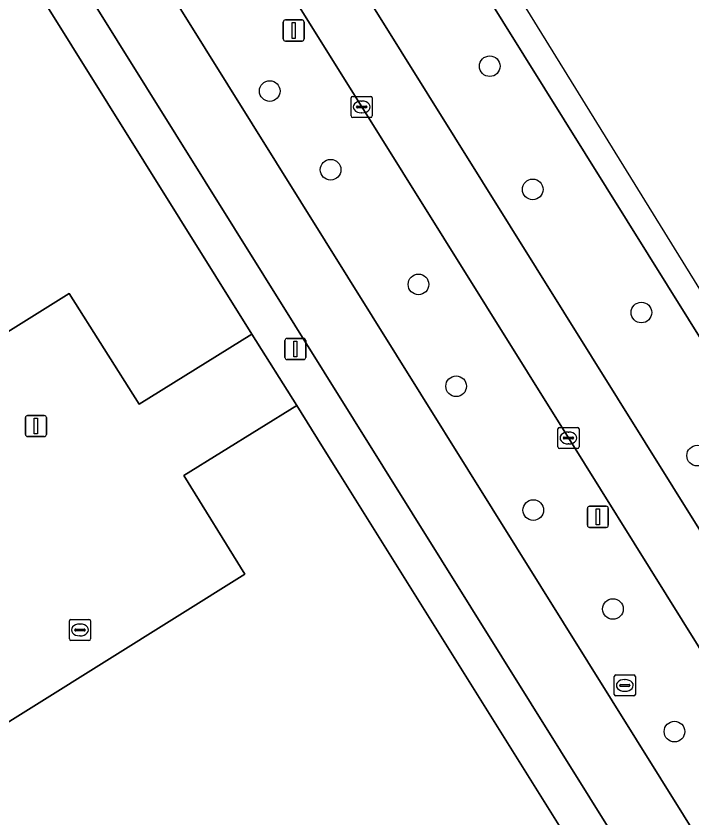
# Model space of a CAD drawing. Extents: x 159279 to 160377, y 384531 to 385888.
# Drawn here: x 159802.86 to 159834.9, y 385589.32 to 385627.33 of the extents above; entities that cross this region are included whole.
import ezdxf

# ---------------------------------------------------------------- set-up
doc = ezdxf.new("R2010")
doc.units = 0
for name, color, linetype in [('IMGEO_Berm_groen', 7, 'Continuous'), ('IMGEO_Boom', 7, 'Continuous'), ('IMGEO_Fietspad_gesloten', 7, 'Continuous'), ('IMGEO_Groenvoorziening', 7, 'Continuous'), ('IMGEO_Kolk', 7, 'Continuous'), ('IMGEO_Lichtmast', 7, 'Continuous'), ('IMGEO_Rijbaan_regionaal_gesloten', 7, 'Continuous'), ('IMGEO_Rioolput', 7, 'Continuous'), ('IMGEO_Voetgangersgebied_open', 7, 'Continuous'), ('IMGEO_Voetpad_open', 7, 'Continuous')]:
    doc.layers.add(name, color=color, linetype=linetype)

msp = doc.modelspace()

# ---------------------------------------------------------------- linework, layer by layer
at = {"layer": 'IMGEO_Berm_groen'}
for points in [[(159816.144, 385642.784), (159798.174, 385671.514), (159794.086, 385668.963), (159812.087, 385640.123), (159853.276, 385574.135)], [(159838.316, 385592.486), (159829.049, 385607.333), (159819.248, 385623.021), (159809.43, 385638.724), (159800.143, 385653.567), (159799.559, 385654.409), (159797.883, 385656.18), (159794.348, 385653.769), (159804.978, 385636.776), (159841.351, 385578.498), (159876.93, 385521.556), (159876.969, 385521.494)], [(159887.6, 385528.252), (159875.925, 385546.962), (159816.144, 385642.784)]]:
    msp.add_lwpolyline(points, dxfattribs=at)
at = {"layer": 'IMGEO_Boom'}
for centre in [(159825.316, 385624.952), (159814.886, 385623.775), (159817.77, 385620.045), (159827.354, 385619.112), (159821.936, 385614.611), (159832.505, 385613.277), (159823.722, 385609.782), (159835.149, 385606.495), (159827.38, 385603.914), (159831.155, 385599.227), (159834.074, 385593.416)]:
    msp.add_circle(centre, 0.489, dxfattribs=at)
at = {"layer": 'IMGEO_Fietspad_gesloten'}
msp.add_lwpolyline([(159683.485, 385818.555), (159695.188, 385802.278), (159729.815, 385750), (159737.215, 385738.828), (159738.844, 385736.282), (159769.444, 385687.297), (159773.292, 385681.136), (159801.995, 385635.214), (159838.479, 385576.785), (159874.063, 385519.7), (159876.93, 385521.556), (159841.351, 385578.498), (159804.978, 385636.776), (159794.348, 385653.769), (159776.137, 385682.914)], dxfattribs=at)
at = {"layer": 'IMGEO_Groenvoorziening'}
msp.add_lwpolyline([(159800.362, 385634.127), (159782.705, 385662.411), (159775.579, 385657.962), (159774.323, 385657.178), (159795.663, 385623.203), (159791.074, 385620.323), (159751.294, 385595.366), (159751.62, 385594.843), (159754.978, 385589.457), (159757.98, 385584.667), (159759.046, 385585.331), (159760.269, 385586.093), (159753.859, 385596.848), (159767.018, 385605.154), (159773.637, 385594.417), (159779.394, 385598.002), (159784.244, 385601.022), (159793.001, 385606.475), (159797.825, 385609.479), (159802.468, 385612.37), (159805.374, 385614.18), (159808.701, 385608.942), (159814.04, 385612.258)], close=True, dxfattribs=at)
msp.add_lwpolyline([(159836.594, 385576.197), (159818.175, 385605.648), (159817.354, 385606.96), (159816.163, 385608.864), (159810.814, 385605.553), (159813.698, 385600.882), (159777.394, 385578.184), (159777.319, 385577.896), (159778.966, 385578.836), (159784.696, 385582.109), (159786.464, 385583.19), (159794.33, 385588.001), (159800.999, 385577.268), (159814.157, 385585.444), (159817.007, 385580.869), (159857.359, 385516.083)], dxfattribs=at)
at = {"layer": 'IMGEO_Kolk'}
for p, q in [((159818.746, 385622.594), (159818.746, 385623.446)), ((159818.821, 385623.52), (159819.673, 385623.52)), ((159819.747, 385623.446), (159819.747, 385622.594)), ((159819.005, 385623.014), (159819.005, 385623.026)), ((159819.048, 385623.063), (159819.446, 385623.063)), ((159819.234, 385623.3), (159819.259, 385623.3)), ((159819.489, 385623.026), (159819.489, 385623.014)), ((159819.443, 385622.977), (159819.045, 385622.977)), ((159819.257, 385622.74), (159819.232, 385622.74)), ((159819.673, 385622.52), (159818.821, 385622.52)), ((159828.622, 385607.832), (159829.474, 385607.832)), ((159828.547, 385606.906), (159828.547, 385607.758)), ((159829.035, 385607.612), (159829.06, 385607.612)), ((159829.548, 385607.758), (159829.548, 385606.906)), ((159828.806, 385607.326), (159828.806, 385607.338)), ((159829.244, 385607.289), (159828.846, 385607.289)), ((159828.849, 385607.375), (159829.247, 385607.375)), ((159829.058, 385607.052), (159829.033, 385607.052)), ((159829.29, 385607.338), (159829.29, 385607.326)), ((159829.474, 385606.832), (159828.622, 385606.832))]:
    msp.add_line(p, q, dxfattribs=at)
for points in [[(159818.746, 385622.594), (159818.746, 385623.446)], [(159818.821, 385623.52), (159819.673, 385623.52)], [(159819.747, 385623.446), (159819.747, 385622.594)], [(159819.673, 385622.52), (159818.821, 385622.52)], [(159828.622, 385607.832), (159829.474, 385607.832)], [(159828.547, 385606.906), (159828.547, 385607.758)], [(159829.548, 385607.758), (159829.548, 385606.906)], [(159829.474, 385606.832), (159828.622, 385606.832)]]:
    msp.add_lwpolyline(points, dxfattribs=at)
for centre, radius, start, end in [((159818.823, 385623.444), 0.0765, 91.552, 178.448), ((159818.823, 385623.444), 0.0765, 91.552, 178.448), ((159819.671, 385623.444), 0.0765, 1.552, 88.448), ((159819.671, 385623.444), 0.0765, 1.552, 88.448), ((159819.045, 385623.023), 0.0403, 85.8775, 175.7526), ((159819.042, 385623.013), 0.0366, 178.938, 274.7102), ((159819.446, 385623.02), 0.043, 264.8664, 352.4533), ((159819.45, 385623.025), 0.0386, 1.7309, 96.639), ((159818.823, 385622.596), 0.0765, 181.552, 268.448), ((159818.823, 385622.596), 0.0765, 181.552, 268.448), ((159819.671, 385622.596), 0.0765, 271.552, 358.448), ((159819.671, 385622.596), 0.0765, 271.552, 358.448), ((159828.624, 385607.756), 0.0765, 91.552, 178.448), ((159828.624, 385607.756), 0.0765, 91.552, 178.448), ((159829.472, 385607.756), 0.0765, 1.552, 88.448), ((159829.472, 385607.756), 0.0765, 1.552, 88.448), ((159828.846, 385607.335), 0.0403, 85.8775, 175.7526), ((159828.843, 385607.325), 0.0366, 178.938, 274.7102), ((159829.247, 385607.332), 0.043, 264.8664, 352.4533), ((159829.251, 385607.337), 0.0386, 1.7309, 96.639), ((159828.624, 385606.908), 0.0765, 181.552, 268.448), ((159828.624, 385606.908), 0.0765, 181.552, 268.448), ((159829.472, 385606.908), 0.0765, 271.552, 358.448), ((159829.472, 385606.908), 0.0765, 271.552, 358.448)]:
    msp.add_arc(centre, radius, start, end, dxfattribs=at)
for centre, major_axis, ratio, start_param, end_param in [((159819.233, 385623.02), (-0.387, 0.002), 0.722429, 4.712389, 7.853982), ((159819.258, 385623.02), (-0.39, 0.002), 0.717154, 1.570796, 4.712389), ((159829.034, 385607.332), (-0.387, 0.002), 0.722429, 4.712389, 7.853982), ((159829.059, 385607.332), (-0.39, 0.002), 0.717154, 1.570796, 4.712389)]:
    msp.add_ellipse(centre, major_axis=major_axis, ratio=ratio, start_param=start_param, end_param=end_param, dxfattribs=at)
at = {"layer": 'IMGEO_Lichtmast'}
for p, q in [((159815.526, 385626.244), (159815.526, 385627.044)), ((159815.526, 385627.044), (159815.526, 385626.244)), ((159815.626, 385627.144), (159816.416, 385627.144)), ((159816.416, 385627.144), (159815.626, 385627.144)), ((159816.516, 385627.044), (159816.516, 385626.244)), ((159816.516, 385626.244), (159816.516, 385627.044)), ((159816.416, 385626.144), (159815.626, 385626.144)), ((159815.626, 385626.144), (159816.416, 385626.144)), ((159815.705, 385612.047), (159816.495, 385612.047)), ((159816.495, 385612.047), (159815.705, 385612.047)), ((159815.605, 385611.147), (159815.605, 385611.947)), ((159815.605, 385611.947), (159815.605, 385611.147)), ((159816.595, 385611.947), (159816.595, 385611.147)), ((159816.595, 385611.147), (159816.595, 385611.947)), ((159816.495, 385611.047), (159815.705, 385611.047)), ((159815.705, 385611.047), (159816.495, 385611.047)), ((159803.304, 385607.497), (159803.304, 385608.297)), ((159803.304, 385608.297), (159803.304, 385607.497)), ((159803.404, 385608.397), (159804.194, 385608.397)), ((159804.194, 385608.397), (159803.404, 385608.397)), ((159804.294, 385608.297), (159804.294, 385607.497)), ((159804.294, 385607.497), (159804.294, 385608.297)), ((159804.194, 385607.397), (159803.404, 385607.397)), ((159803.404, 385607.397), (159804.194, 385607.397)), ((159829.946, 385603.196), (159829.946, 385603.996)), ((159829.946, 385603.996), (159829.946, 385603.196)), ((159830.046, 385604.096), (159830.836, 385604.096)), ((159830.836, 385604.096), (159830.046, 385604.096)), ((159830.936, 385603.996), (159830.936, 385603.196)), ((159830.936, 385603.196), (159830.936, 385603.996)), ((159830.836, 385603.096), (159830.046, 385603.096)), ((159830.046, 385603.096), (159830.836, 385603.096))]:
    msp.add_line(p, q, dxfattribs=at)
for points in [[(159815.946, 385627.019), (159816.096, 385627.019), (159816.096, 385626.269), (159815.946, 385626.269), (159815.946, 385627.019)], [(159816.025, 385611.922), (159816.175, 385611.922), (159816.175, 385611.172), (159816.025, 385611.172), (159816.025, 385611.922)], [(159803.724, 385608.272), (159803.874, 385608.272), (159803.874, 385607.522), (159803.724, 385607.522), (159803.724, 385608.272)], [(159830.366, 385603.971), (159830.516, 385603.971), (159830.516, 385603.221), (159830.366, 385603.221), (159830.366, 385603.971)]]:
    msp.add_lwpolyline(points, dxfattribs=at)
for centre, start, end in [((159815.626, 385627.044), 90, 180), ((159815.626, 385627.044), 90, 180), ((159816.416, 385627.044), 0, 90), ((159816.416, 385627.044), 360, 90), ((159815.626, 385626.244), 180, 270), ((159815.626, 385626.244), 180, 270), ((159816.416, 385626.244), 270, 0), ((159816.416, 385626.244), 270, 0), ((159815.705, 385611.947), 90, 180), ((159815.705, 385611.947), 90, 180), ((159816.495, 385611.947), 0, 90), ((159816.495, 385611.947), 360, 90), ((159815.705, 385611.147), 180, 270), ((159815.705, 385611.147), 180, 270), ((159816.495, 385611.147), 270, 0), ((159816.495, 385611.147), 270, 0), ((159803.404, 385608.297), 90, 180), ((159803.404, 385608.297), 90, 180), ((159804.194, 385608.297), 0, 90), ((159804.194, 385608.297), 360, 90), ((159803.404, 385607.497), 180, 270), ((159803.404, 385607.497), 180, 270), ((159804.194, 385607.497), 270, 0), ((159804.194, 385607.497), 270, 0), ((159830.046, 385603.996), 90, 180), ((159830.046, 385603.996), 90, 180), ((159830.836, 385603.996), 0, 90), ((159830.836, 385603.996), 360, 90), ((159830.046, 385603.196), 180, 270), ((159830.046, 385603.196), 180, 270), ((159830.836, 385603.196), 270, 0), ((159830.836, 385603.196), 270, 0)]:
    msp.add_arc(centre, 0.1, start, end, dxfattribs=at)
at = {"layer": 'IMGEO_Rijbaan_regionaal_gesloten'}
msp.add_lwpolyline([(159888.265, 385528.715), (159877.337, 385546.343), (159793.146, 385682.519), (159722.474, 385795.185), (159729.239, 385781.429), (159735.956, 385770.912), (159737.075, 385769.267), (159737.528, 385768.544), (159738.322, 385767.278), (159741.174, 385762.728), (159749.122, 385750), (159773.122, 385711.566), (159783.004, 385695.767), (159797.627, 385672.389), (159798.174, 385671.514), (159816.144, 385642.784), (159875.925, 385546.962), (159887.6, 385528.252)], close=True, dxfattribs=at)
for points in [[(159853.276, 385574.135), (159812.087, 385640.123), (159794.086, 385668.963), (159793.539, 385669.839), (159778.941, 385693.229)], [(159809.43, 385638.724), (159819.248, 385623.021), (159829.049, 385607.333), (159838.316, 385592.486), (159845.85, 385580.372), (159847.311, 385577.733), (159869.867, 385541.818), (159881.002, 385524.089), (159883.705, 385525.756), (159869.908, 385547.698), (159861.173, 385561.589), (159856.171, 385570.012)]]:
    msp.add_lwpolyline(points, dxfattribs=at)
at = {"layer": 'IMGEO_Rioolput'}
for p, q in [((159805.387, 385597.807), (159805.387, 385598.659)), ((159805.462, 385598.733), (159806.314, 385598.733)), ((159806.388, 385598.659), (159806.388, 385597.807)), ((159805.689, 385598.276), (159806.087, 385598.276)), ((159805.875, 385598.513), (159805.9, 385598.513)), ((159805.646, 385598.227), (159805.646, 385598.239)), ((159806.084, 385598.19), (159805.686, 385598.19)), ((159805.898, 385597.953), (159805.873, 385597.953)), ((159806.13, 385598.239), (159806.13, 385598.227)), ((159806.314, 385597.733), (159805.462, 385597.733)), ((159831.218, 385595.179), (159831.218, 385596.031)), ((159831.293, 385596.105), (159832.145, 385596.105)), ((159832.219, 385596.031), (159832.219, 385595.179)), ((159831.52, 385595.648), (159831.918, 385595.648)), ((159831.706, 385595.885), (159831.731, 385595.885)), ((159831.477, 385595.599), (159831.477, 385595.611)), ((159831.915, 385595.562), (159831.517, 385595.562)), ((159831.729, 385595.325), (159831.704, 385595.325)), ((159831.961, 385595.611), (159831.961, 385595.599)), ((159832.145, 385595.105), (159831.293, 385595.105))]:
    msp.add_line(p, q, dxfattribs=at)
for points in [[(159805.387, 385597.807), (159805.387, 385598.659)], [(159805.462, 385598.733), (159806.314, 385598.733)], [(159806.388, 385598.659), (159806.388, 385597.807)], [(159806.314, 385597.733), (159805.462, 385597.733)], [(159831.218, 385595.179), (159831.218, 385596.031)], [(159831.293, 385596.105), (159832.145, 385596.105)], [(159832.219, 385596.031), (159832.219, 385595.179)], [(159832.145, 385595.105), (159831.293, 385595.105)]]:
    msp.add_lwpolyline(points, dxfattribs=at)
for centre, radius, start, end in [((159805.464, 385598.657), 0.0765, 91.552, 178.448), ((159805.464, 385598.657), 0.0765, 91.552, 178.448), ((159806.312, 385598.657), 0.0765, 1.552, 88.448), ((159806.312, 385598.657), 0.0765, 1.552, 88.448), ((159805.686, 385598.236), 0.0403, 85.8775, 175.7526), ((159806.091, 385598.238), 0.0386, 1.7309, 96.639), ((159805.683, 385598.226), 0.0366, 178.938, 274.7102), ((159806.087, 385598.233), 0.043, 264.8664, 352.4533), ((159805.464, 385597.809), 0.0765, 181.552, 268.448), ((159805.464, 385597.809), 0.0765, 181.552, 268.448), ((159806.312, 385597.809), 0.0765, 271.552, 358.448), ((159806.312, 385597.809), 0.0765, 271.552, 358.448), ((159831.295, 385596.029), 0.0765, 91.552, 178.448), ((159831.295, 385596.029), 0.0765, 91.552, 178.448), ((159832.143, 385596.029), 0.0765, 1.552, 88.448), ((159832.143, 385596.029), 0.0765, 1.552, 88.448), ((159831.517, 385595.608), 0.0403, 85.8775, 175.7526), ((159831.922, 385595.61), 0.0386, 1.7309, 96.639), ((159831.514, 385595.598), 0.0366, 178.938, 274.7102), ((159831.918, 385595.605), 0.043, 264.8664, 352.4533), ((159831.295, 385595.181), 0.0765, 181.552, 268.448), ((159831.295, 385595.181), 0.0765, 181.552, 268.448), ((159832.143, 385595.181), 0.0765, 271.552, 358.448), ((159832.143, 385595.181), 0.0765, 271.552, 358.448)]:
    msp.add_arc(centre, radius, start, end, dxfattribs=at)
for centre, major_axis, ratio, start_param, end_param in [((159805.874, 385598.233), (-0.387, 0.002), 0.722429, 4.712389, 7.853982), ((159805.899, 385598.233), (-0.39, 0.002), 0.717154, 1.570796, 4.712389), ((159831.705, 385595.605), (-0.387, 0.002), 0.722429, 4.712389, 7.853982), ((159831.73, 385595.605), (-0.39, 0.002), 0.717154, 1.570796, 4.712389)]:
    msp.add_ellipse(centre, major_axis=major_axis, ratio=ratio, start_param=start_param, end_param=end_param, dxfattribs=at)
at = {"layer": 'IMGEO_Voetgangersgebied_open'}
msp.add_lwpolyline([(159754.308, 385563.622), (159759.533, 385566.787), (159760.965, 385567.655), (159760.702, 385567.711), (159760.371, 385568.204), (159777.109, 385578.637), (159777.394, 385578.184), (159813.698, 385600.882), (159810.814, 385605.553), (159816.163, 385608.864), (159814.04, 385612.258), (159808.701, 385608.942), (159805.374, 385614.18), (159802.468, 385612.37), (159797.825, 385609.479), (159793.001, 385606.475), (159784.244, 385601.022), (159779.394, 385598.002), (159773.637, 385594.417), (159760.269, 385586.093), (159759.046, 385585.331), (159757.98, 385584.667)], dxfattribs=at)
at = {"layer": 'IMGEO_Voetpad_open'}
msp.add_lwpolyline([(159800.362, 385634.127), (159814.04, 385612.258), (159816.163, 385608.864), (159817.354, 385606.96), (159818.175, 385605.648), (159836.594, 385576.197), (159870.398, 385521.998), (159871.202, 385520.706), (159872.808, 385518.126), (159874.426, 385519.123), (159874.063, 385519.7), (159838.479, 385576.785), (159801.995, 385635.214)], dxfattribs=at)

doc.saveas('drawing.dxf')
